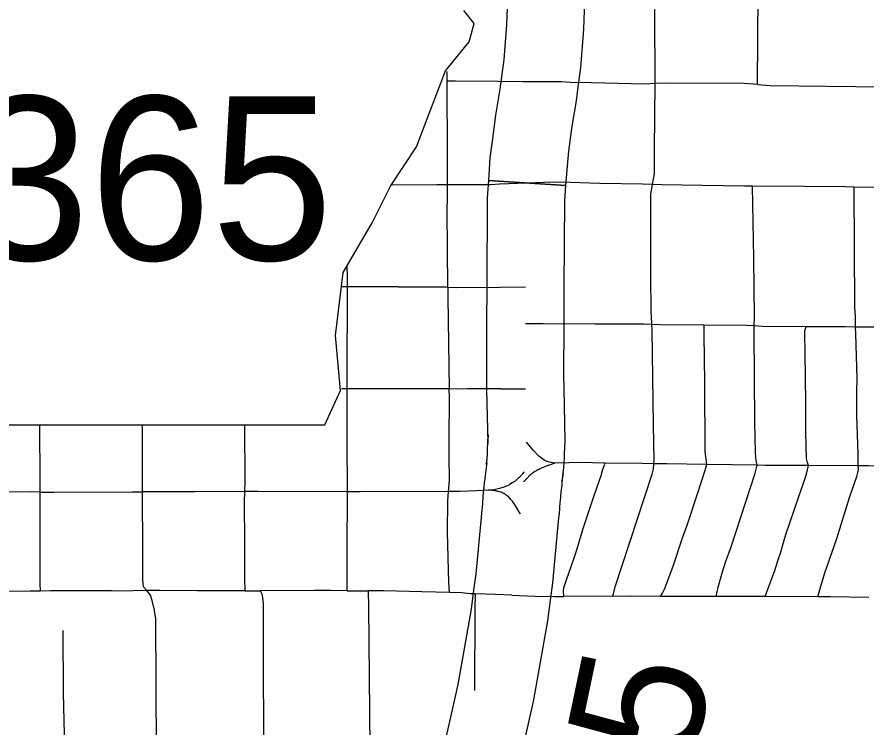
# Model space of a CAD drawing. Extents: x -19 to 366, y -4 to 359.
# Drawn here: x 154.466 to 154.984, y 192.813 to 193.246 of the extents above; entities that cross this region are included whole.
import ezdxf

# ---------------------------------------------------------------- set-up
doc = ezdxf.new("R2010")
doc.units = 0
for name, color, linetype in [('Level 10', 7, 'Continuous'), ('Level 21', 7, 'Continuous'), ('Level 33', 7, 'Continuous'), ('Level 48', 7, 'Continuous'), ('Level 60', 7, 'Continuous')]:
    doc.layers.add(name, color=color, linetype=linetype)

msp = doc.modelspace()

# ---------------------------------------------------------------- linework, layer by layer
at = {"layer": 'Level 10'}
for p, q in [((154.80087, 193.14341), (154.75362, 193.1465)), ((154.75268, 193.08158), (154.75256, 193.05927)), ((154.79991, 193.05903), (154.80002, 193.08135)), ((154.75255, 193.01874), (154.75327, 192.98611)), ((154.8006, 192.98715), (154.79989, 193.01961))]:
    msp.add_line(p, q, dxfattribs=at)
for points in [[(154.76542, 193.26878), (154.76545, 193.26272), (154.76474, 193.24173), (154.76302, 193.22046), (154.76162, 193.20995)], [(154.80855, 193.20366), (154.81012, 193.21541), (154.81203, 193.23902), (154.8128, 193.26203), (154.81277, 193.26897)], [(154.76162, 193.20995), (154.76056, 193.20231), (154.75798, 193.18651), (154.75591, 193.17047), (154.75537, 193.16628), (154.75452, 193.16033), (154.75362, 193.1465)], [(154.75362, 193.1465), (154.80087, 193.14341), (154.80229, 193.15993), (154.80287, 193.16443), (154.80484, 193.17966), (154.80738, 193.19525), (154.80855, 193.20366)], [(154.75362, 193.1465), (154.75294, 193.13595), (154.75268, 193.08158)], [(154.80002, 193.08135), (154.80028, 193.13432), (154.80087, 193.14341)], [(154.75256, 193.05927), (154.7524, 193.02711), (154.75255, 193.01874)], [(154.79989, 193.01961), (154.79975, 193.02743), (154.79991, 193.05903)], [(154.75327, 192.98611), (154.75351, 192.99106), (154.75321, 192.98784), (154.75298, 192.98291), (154.75294, 192.98255), (154.75281, 192.97852), (154.75273, 192.9774), (154.75272, 192.97727), (154.75258, 192.97574), (154.75256, 192.97554), (154.75234, 192.97319), (154.75258, 192.97417)], [(154.79854, 192.96278), (154.79886, 192.96408), (154.79922, 192.96603), (154.79969, 192.97106), (154.79971, 192.97123), (154.8, 192.97424), (154.80002, 192.97487), (154.8001, 192.97601), (154.80013, 192.97688), (154.80022, 192.97956), (154.80022, 192.97959), (154.8006, 192.98715)], [(154.75258, 192.97417), (154.75162, 192.96611), (154.75161, 192.96605), (154.75152, 192.9651), (154.75148, 192.96471)], [(154.75148, 192.96471), (154.75137, 192.96426), (154.75121, 192.96264), (154.75115, 192.96226), (154.75076, 192.95818), (154.75074, 192.95792), (154.75033, 192.95335), (154.75031, 192.95284), (154.74984, 192.94677), (154.74983, 192.94666), (154.74968, 192.94514)], [(154.79862, 192.96024), (154.79866, 192.9606), (154.79875, 192.96155), (154.79878, 192.96186), (154.79897, 192.96412), (154.79897, 192.96418), (154.7994, 192.968), (154.79854, 192.96278)], [(154.79678, 192.94034), (154.79695, 192.94206), (154.79702, 192.94271), (154.7976, 192.95024), (154.79761, 192.95049), (154.79788, 192.95348), (154.79789, 192.95359), (154.79815, 192.9563), (154.79821, 192.95667), (154.79829, 192.95749), (154.79852, 192.95915), (154.79862, 192.96024)], [(154.74968, 192.94514), (154.74588, 192.90612), (154.74458, 192.89621)], [(154.79153, 192.89006), (154.79293, 192.90076), (154.79678, 192.94034)], [(154.74458, 192.89621), (154.74309, 192.88458), (154.73488, 192.83852), (154.7295, 192.81406), (154.72405, 192.79026), (154.71874, 192.76384), (154.71637, 192.75064)], [(154.76297, 192.74225), (154.76526, 192.75499), (154.77034, 192.78031), (154.7757, 192.80368), (154.78133, 192.82928), (154.78991, 192.87741), (154.79153, 192.89006)]]:
    msp.add_lwpolyline(points, dxfattribs=at)
at = {"layer": 'Level 21'}
for p, q in [((154.74501, 193.24242), (154.7386, 193.25043)), ((154.74181, 193.23121), (154.74501, 193.24242)), ((154.72739, 193.21358), (154.74181, 193.23121)), ((154.71938, 193.19276), (154.72739, 193.21358)), ((154.70976, 193.16712), (154.71938, 193.19276)), ((154.69374, 193.14309), (154.70976, 193.16712)), ((154.68253, 193.12066), (154.69374, 193.14309)), ((154.66491, 193.09022), (154.68253, 193.12066)), ((154.6601, 193.05177), (154.66491, 193.09022)), ((154.6633, 193.01813), (154.6601, 193.05177)), ((154.65369, 192.9973), (154.6633, 193.01813)), ((154.45183, 192.9973), (154.65369, 192.9973))]:
    msp.add_line(p, q, dxfattribs=at)
at = {"layer": 'Level 33'}
for points in [[(154.85548, 193.20569), (154.85554, 193.21535), (154.8552, 193.26473), (154.85546, 193.26805)], [(154.91819, 193.20509), (154.91841, 193.26094), (154.91855, 193.26803)], [(154.72851, 193.20717), (154.72851, 193.21305)], [(154.75974, 193.20692), (154.73344, 193.20719), (154.72851, 193.20717)], [(154.72863, 193.14388), (154.72855, 193.1616), (154.72851, 193.20717)], [(154.78508, 193.20681), (154.77466, 193.20676), (154.75974, 193.20692)], [(154.81665, 193.20614), (154.80352, 193.20643), (154.79849, 193.20676), (154.79349, 193.20684), (154.78508, 193.20681)], [(154.85548, 193.20569), (154.84928, 193.20541), (154.81665, 193.20614)], [(154.85393, 193.14408), (154.85512, 193.1505), (154.85522, 193.16539), (154.85548, 193.20569)], [(154.91819, 193.20509), (154.91004, 193.20576), (154.86264, 193.20601), (154.85548, 193.20569)], [(154.91819, 193.20509), (154.92581, 193.20447), (155.03052, 193.20343), (155.04031, 193.2032), (155.04109, 193.20319)], [(154.82202, 193.14462), (154.8218, 193.14463), (154.7975, 193.14553), (154.78746, 193.14538), (154.77724, 193.14496)], [(154.72863, 193.14388), (154.72221, 193.14387), (154.69415, 193.1437)], [(154.72882, 193.08141), (154.72847, 193.12788), (154.72866, 193.13647), (154.72863, 193.14388)], [(154.7605, 193.14421), (154.75537, 193.14394), (154.73564, 193.14388), (154.72863, 193.14388)], [(154.77724, 193.14496), (154.76584, 193.14449), (154.7605, 193.14421)], [(154.85393, 193.14408), (154.84779, 193.14433), (154.82202, 193.14462)], [(154.85358, 193.05867), (154.85323, 193.06388), (154.85303, 193.06595), (154.85288, 193.08917), (154.8529, 193.13843), (154.85393, 193.14408)], [(154.88441, 193.14348), (154.85944, 193.14385), (154.85393, 193.14408)], [(154.91509, 193.14307), (154.91012, 193.14311), (154.88441, 193.14348)], [(154.91615, 193.05787), (154.91624, 193.06286), (154.91582, 193.09907), (154.91509, 193.14307)], [(154.94695, 193.1428), (154.91509, 193.14307)], [(154.97723, 193.14252), (154.97192, 193.14258), (154.94695, 193.1428)], [(154.97803, 193.05716), (154.97789, 193.06349), (154.97766, 193.06889), (154.97723, 193.14252)], [(155.00938, 193.14213), (154.97723, 193.14252)], [(154.66747, 193.08155), (154.6675, 193.087), (154.66739, 193.09452)], [(154.69874, 193.08147), (154.66381, 193.08148)], [(154.66737, 193.01917), (154.66737, 193.02482), (154.66747, 193.08155)], [(154.69874, 193.08147), (154.72228, 193.08146), (154.72756, 193.08148), (154.72882, 193.08141)], [(154.72882, 193.08141), (154.72886, 193.07528), (154.72971, 193.01915)], [(154.72882, 193.08141), (154.73442, 193.08111), (154.76067, 193.08133)], [(154.76067, 193.08133), (154.77635, 193.08146)], [(154.77624, 193.05915), (154.78708, 193.05907), (154.81882, 193.05897), (154.82266, 193.05898)], [(154.82266, 193.05898), (154.82706, 193.05899), (154.84874, 193.05886), (154.85358, 193.05867)], [(154.85477, 192.97347), (154.85499, 192.97568), (154.85452, 192.99718), (154.8538, 193.05517), (154.85358, 193.05867)], [(154.85358, 193.05867), (154.85846, 193.05848), (154.88523, 193.05831)], [(154.88523, 193.05831), (154.8854, 193.05246), (154.88563, 193.02281), (154.88598, 192.98089), (154.88622, 192.97779), (154.88702, 192.97302)], [(154.88523, 193.05831), (154.91126, 193.05815), (154.91615, 193.05787)], [(154.91792, 192.97253), (154.91734, 192.97536), (154.91702, 192.97745), (154.91691, 192.98031), (154.91645, 192.99879), (154.91606, 193.05381), (154.91615, 193.05787)], [(154.91615, 193.05787), (154.92089, 193.0576), (154.94778, 193.0574)], [(154.94933, 192.97233), (154.94859, 192.97419), (154.94811, 192.9767), (154.94764, 192.99249), (154.94768, 193.01105), (154.9473, 193.041), (154.94703, 193.05323), (154.94701, 193.0547), (154.94778, 193.0574)], [(154.94778, 193.0574), (154.97161, 193.05722), (154.97803, 193.05716)], [(154.97972, 192.9722), (154.97957, 192.9795), (154.97885, 193.00293), (154.97879, 193.01768), (154.97895, 193.02556), (154.97811, 193.05293), (154.97803, 193.05716)], [(154.97803, 193.05716), (154.98232, 193.05713), (155.01008, 193.05716)], [(154.69987, 193.0192), (154.66378, 193.01916)], [(154.66741, 192.98847), (154.66737, 193.01917)], [(154.72971, 193.01915), (154.7217, 193.01922), (154.71062, 193.01921), (154.69987, 193.0192)], [(154.72965, 192.98797), (154.72977, 193.01394), (154.72971, 193.01915)], [(154.76123, 193.0193), (154.75336, 193.0193), (154.74091, 193.01917), (154.73817, 193.01907), (154.72971, 193.01915)], [(154.76123, 193.0193), (154.76412, 193.0193), (154.77246, 193.01922), (154.77622, 193.01918)], [(154.47964, 192.95619), (154.47962, 192.96263), (154.4794, 192.9973)], [(154.54224, 192.95624), (154.54225, 192.96302), (154.54227, 192.9973)], [(154.60476, 192.95648), (154.60493, 192.96256), (154.60483, 192.9973)], [(154.66745, 192.95639), (154.66741, 192.98847)], [(154.72933, 192.95645), (154.72984, 192.96327), (154.72962, 192.97794), (154.72965, 192.98797)], [(154.79411, 192.97387), (154.79092, 192.97436), (154.78891, 192.97495), (154.78769, 192.97561), (154.78529, 192.97745), (154.78451, 192.97817), (154.7813, 192.9816), (154.77694, 192.98663)], [(154.82464, 192.97389), (154.80997, 192.97413), (154.80294, 192.97407), (154.79411, 192.97387)], [(154.79411, 192.97387), (154.7939, 192.97363), (154.79372, 192.97357), (154.79029, 192.97243), (154.78994, 192.9723), (154.78851, 192.97179), (154.78816, 192.97165), (154.78711, 192.97122), (154.78694, 192.97115), (154.78589, 192.97068), (154.78573, 192.9706), (154.78454, 192.97001), (154.78421, 192.96984), (154.78321, 192.9693), (154.78305, 192.96921), (154.78204, 192.96863), (154.78172, 192.96844), (154.78093, 192.96793), (154.78077, 192.96782), (154.7803, 192.96749), (154.78016, 192.96738), (154.77972, 192.96702), (154.77942, 192.96676), (154.77862, 192.96597), (154.77834, 192.96571), (154.77717, 192.96448), (154.77703, 192.96434), (154.77533, 192.96255), (154.77505, 192.96248)], [(154.79972, 192.89244), (154.7996, 192.89568), (154.79982, 192.89778), (154.80605, 192.9159), (154.80777, 192.92093), (154.81143, 192.93335), (154.81846, 192.95465), (154.82247, 192.96631), (154.82359, 192.97018), (154.82489, 192.97328), (154.82464, 192.97389)], [(154.85477, 192.97347), (154.84776, 192.97353), (154.82464, 192.97389)], [(154.82958, 192.89262), (154.83006, 192.89407), (154.83116, 192.89818), (154.85376, 192.9671), (154.85447, 192.97036), (154.85477, 192.97347)], [(154.88702, 192.97302), (154.86278, 192.9734), (154.85477, 192.97347)], [(154.8589, 192.8924), (154.85994, 192.89429), (154.86121, 192.89685), (154.86262, 192.90047), (154.86667, 192.91157), (154.87201, 192.92761), (154.87518, 192.93588), (154.88155, 192.95571), (154.88632, 192.97023), (154.88676, 192.97155), (154.8869, 192.97219), (154.88702, 192.97302)], [(154.91792, 192.97253), (154.88702, 192.97302)], [(154.89282, 192.8924), (154.89414, 192.89804), (154.89671, 192.90734), (154.89856, 192.91336), (154.9021, 192.92262), (154.91674, 192.96769), (154.91792, 192.97253)], [(154.94933, 192.97233), (154.92275, 192.97245), (154.91792, 192.97253)], [(154.92283, 192.8923), (154.92447, 192.89692), (154.92865, 192.9082), (154.92901, 192.90964), (154.93086, 192.91533), (154.9321, 192.9189), (154.9344, 192.92677), (154.93546, 192.93018), (154.94341, 192.95338), (154.9462, 192.96151), (154.94804, 192.96703), (154.94933, 192.97233)], [(154.97972, 192.9722), (154.94933, 192.97233)], [(154.95497, 192.89213), (154.95633, 192.89732), (154.95934, 192.90677), (154.96665, 192.92768), (154.97446, 192.95335), (154.97873, 192.96562), (154.97939, 192.96805), (154.97977, 192.96991), (154.97972, 192.9722)], [(155.01101, 192.97194), (154.98588, 192.97217), (154.97972, 192.9722)], [(154.77556, 192.96848), (154.77531, 192.96827), (154.77519, 192.96812), (154.77471, 192.96752), (154.77448, 192.96723), (154.77423, 192.96694), (154.77373, 192.96637), (154.77348, 192.9661), (154.7724, 192.96501), (154.77212, 192.96477), (154.77069, 192.96351), (154.77055, 192.96339), (154.76997, 192.9629), (154.76967, 192.96267), (154.76937, 192.96245), (154.76907, 192.96223), (154.76842, 192.96182), (154.76825, 192.96172), (154.76662, 192.96077), (154.76646, 192.96067), (154.76474, 192.95984), (154.76305, 192.95919), (154.76044, 192.95836), (154.75701, 192.95756), (154.75576, 192.95733)], [(154.47964, 192.95619), (154.47415, 192.9562), (154.42328, 192.956), (154.4171, 192.95599)], [(154.47964, 192.95619), (154.48801, 192.95618), (154.53601, 192.95623), (154.54224, 192.95624)], [(154.47972, 192.92521), (154.47968, 192.94956), (154.47964, 192.95619)], [(154.54236, 192.92533), (154.54223, 192.95092), (154.54224, 192.95624)], [(154.60476, 192.95648), (154.57402, 192.95631), (154.54833, 192.95625), (154.54224, 192.95624)], [(154.60472, 192.92516), (154.6046, 192.95002), (154.60476, 192.95648)], [(154.66745, 192.95639), (154.61248, 192.95651), (154.60476, 192.95648)], [(154.66736, 192.92521), (154.66746, 192.95064), (154.66745, 192.95639)], [(154.72933, 192.95645), (154.67531, 192.95637), (154.66745, 192.95639)], [(154.72985, 192.89476), (154.72936, 192.90082), (154.72861, 192.9316), (154.72891, 192.95079), (154.72933, 192.95645)], [(154.75576, 192.95733), (154.75356, 192.95721), (154.74637, 192.95684), (154.73639, 192.95646), (154.72933, 192.95645)], [(154.77323, 192.94274), (154.77303, 192.94307), (154.77163, 192.94533), (154.77154, 192.94549), (154.77014, 192.94775), (154.76994, 192.94807), (154.76912, 192.94934), (154.76892, 192.94966), (154.76828, 192.95059), (154.76803, 192.9509), (154.76793, 192.95104), (154.76757, 192.95148), (154.76744, 192.95162), (154.76691, 192.95218), (154.76678, 192.95232), (154.7661, 192.95298), (154.76583, 192.95324), (154.7651, 192.95386), (154.76496, 192.95399), (154.76452, 192.95434), (154.76435, 192.95446), (154.76389, 192.95478), (154.76358, 192.95498), (154.76324, 192.95516), (154.7629, 192.95534), (154.76257, 192.9555), (154.76223, 192.95565), (154.76204, 192.95573), (154.76134, 192.956), (154.76115, 192.95606), (154.76044, 192.95629), (154.76024, 192.95634), (154.75953, 192.95654), (154.75915, 192.95663), (154.75841, 192.95678), (154.75822, 192.95681), (154.75617, 192.95714), (154.75598, 192.95717), (154.75576, 192.95733)], [(154.47989, 192.89562), (154.47975, 192.90045), (154.47972, 192.92521)], [(154.5449, 192.89591), (154.54291, 192.89833), (154.54261, 192.90032), (154.54249, 192.90258), (154.54236, 192.92533)], [(154.60503, 192.89584), (154.60499, 192.89731), (154.60486, 192.90167), (154.60472, 192.92516)], [(154.66732, 192.8959), (154.66727, 192.90209), (154.66736, 192.92521)], [(154.47989, 192.89562), (154.47353, 192.89553), (154.42236, 192.89509), (154.41755, 192.89509)], [(154.5233, 192.89571), (154.5183, 192.89577), (154.48595, 192.89572), (154.47989, 192.89562)], [(154.5449, 192.89591), (154.53649, 192.89574), (154.52499, 192.89568), (154.5233, 192.89571)], [(154.58263, 192.89575), (154.57583, 192.89577), (154.55285, 192.89607), (154.5449, 192.89591)], [(154.55102, 192.74989), (154.55091, 192.75745), (154.55033, 192.87889), (154.54935, 192.88482), (154.54823, 192.88989), (154.54718, 192.8931), (154.5449, 192.89591)], [(154.60503, 192.89584), (154.58263, 192.89575)], [(154.60503, 192.89584), (154.61027, 192.89586), (154.61408, 192.89587)], [(154.64711, 192.89594), (154.61408, 192.89587)], [(154.61408, 192.89587), (154.6146, 192.8951), (154.6151, 192.89404), (154.61565, 192.89155), (154.61605, 192.88786), (154.6159, 192.85409), (154.61639, 192.75695), (154.61637, 192.75046)], [(154.66732, 192.8959), (154.65737, 192.89596), (154.64711, 192.89594)], [(154.66732, 192.8959), (154.68035, 192.89582)], [(154.68163, 192.75069), (154.68171, 192.75672), (154.68048, 192.88652), (154.68035, 192.89582)], [(154.71293, 192.89518), (154.68966, 192.89577), (154.68035, 192.89582)], [(154.72985, 192.89476), (154.71293, 192.89518)], [(154.74546, 192.89389), (154.74271, 192.89398), (154.73715, 192.89457), (154.72985, 192.89476)], [(154.74546, 192.89389), (154.74526, 192.88486), (154.74507, 192.83493)], [(154.76806, 192.89313), (154.75791, 192.89351), (154.74546, 192.89389)], [(154.76806, 192.89313), (154.78216, 192.89261), (154.79401, 192.8924), (154.79972, 192.89244)], [(154.82958, 192.89262), (154.79972, 192.89244)], [(154.82958, 192.89262), (154.835, 192.89265), (154.84035, 192.89259)], [(154.8589, 192.8924), (154.84035, 192.89259)], [(154.89282, 192.8924), (154.8666, 192.89232), (154.8589, 192.8924)], [(154.92283, 192.8923), (154.899, 192.89242), (154.89282, 192.8924)], [(154.95497, 192.89213), (154.92283, 192.8923)], [(154.98622, 192.89182), (154.96222, 192.8921), (154.95497, 192.89213)], [(154.49428, 192.74721), (154.49465, 192.74988), (154.49478, 192.75497), (154.49476, 192.76759), (154.49472, 192.79975), (154.4939, 192.83344), (154.49373, 192.87162)]]:
    msp.add_lwpolyline(points, dxfattribs=at)
at = {"layer": 'Level 60'}
for points in [[(156.50946, 189.3937), (156.44759, 191.65634), (156.2114, 200.27623), (155.97446, 208.89626), (155.73678, 217.51643), (155.49836, 226.13674), (155.2592, 234.75719), (155.01929, 243.37778), (154.77865, 251.9985), (154.53727, 260.61937), (154.29515, 269.24038), (154.0523, 277.86152), (153.80871, 286.48281), (153.56438, 295.10424), (153.31933, 303.72581), (153.07354, 312.34752), (152.82702, 320.96938), (152.57978, 329.59137), (152.3318, 338.21351), (152.0831, 346.83579)], [(0, 189.51617), (7.11214, 189.52059), (14.22427, 189.53386), (21.33637, 189.55597), (28.44845, 189.58693), (35.56048, 189.62672), (42.67245, 189.67537), (49.78436, 189.73285), (56.89619, 189.79918), (64.00793, 189.87436), (71.11958, 189.95838), (78.23111, 190.05124), (85.34253, 190.15294), (92.45381, 190.26349), (99.56495, 190.38288), (106.67593, 190.51112), (113.78675, 190.6482), (120.89739, 190.79412), (128.00785, 190.94888), (135.11811, 191.11248), (142.22816, 191.28493), (149.33799, 191.46621), (156.44759, 191.65634), (163.55694, 191.85531), (170.66605, 192.06312), (177.77489, 192.27977), (184.88345, 192.50526), (191.99173, 192.73959), (199.09971, 192.98276), (206.20739, 193.23477), (213.31474, 193.49561), (220.42177, 193.7653), (227.52845, 194.04382), (234.63479, 194.33118), (241.74076, 194.62738), (248.84635, 194.93241), (255.95157, 195.24628), (263.05638, 195.56898), (270.16079, 195.90052), (277.26478, 196.24089), (284.36834, 196.5901), (291.47147, 196.94814), (298.57414, 197.31501), (305.67635, 197.69072), (312.77809, 198.07525), (319.87934, 198.46862), (326.9801, 198.87082), (334.08035, 199.28185), (341.18009, 199.7017)]]:
    msp.add_spline(points, degree=3, dxfattribs=at)

# ---------------------------------------------------------------- texts
at = {"layer": 'Level 21'}
msp.add_text('365', height=0.1, dxfattribs=at).set_placement((154.4355, 193.09791))
at = {"layer": 'Level 48'}
msp.add_text('2.5', height=0.08, rotation=78.169, dxfattribs=at).set_placement((154.86053, 192.70248))

doc.saveas('drawing.dxf')
